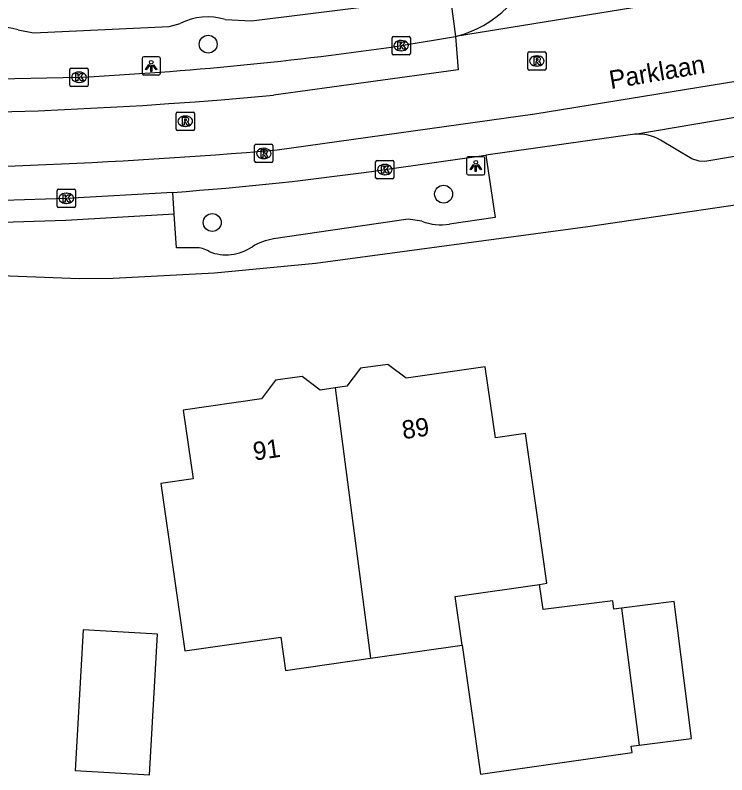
# Model space of a CAD drawing. Extents: x 161772 to 163123, y 383092 to 383917.
# Drawn here: x 162204.23 to 162243.1, y 383584.04 to 383625.53 of the extents above; entities that cross this region are included whole.
import ezdxf

# ---------------------------------------------------------------- set-up
doc = ezdxf.new("R2010")
doc.units = 0
for name, color, linetype in [('IMGEO_Boom', 7, 'Continuous'), ('IMGEO_Kolk', 7, 'Continuous'), ('IMGEO_Lichtpunt', 7, 'Continuous'), ('IMGEO_Openbare_ruimte_label', 7, 'Continuous'), ('IMGEO_Pand', 7, 'Continuous'), ('IMGEO_Pand_nummerreeks', 7, 'Continuous'), ('IMGEO_Rijbaan_lokaal_gesloten', 7, 'Continuous'), ('IMGEO_Rioolput', 7, 'Continuous'), ('IMGEO_Voetpad_open', 7, 'Continuous')]:
    doc.layers.add(name, color=color, linetype=linetype)

msp = doc.modelspace()

# ---------------------------------------------------------------- linework, layer by layer
at = {"layer": 'IMGEO_Boom'}
for centre in [(162214.77, 383623.944), (162227.629, 383615.757), (162214.993, 383614.207)]:
    msp.add_circle(centre, 0.489, dxfattribs=at)
at = {"layer": 'IMGEO_Kolk'}
for p, q in [((162224.888, 383624.368), (162225.74, 383624.368)), ((162224.813, 383623.442), (162224.813, 383624.294)), ((162225.301, 383624.148), (162225.326, 383624.148)), ((162225.814, 383624.294), (162225.814, 383623.442)), ((162225.324, 383623.588), (162225.299, 383623.588)), ((162225.74, 383623.368), (162224.888, 383623.368)), ((162207.216, 383621.714), (162207.216, 383622.566)), ((162207.291, 383622.64), (162208.143, 383622.64)), ((162207.704, 383622.42), (162207.729, 383622.42)), ((162208.217, 383622.566), (162208.217, 383621.714)), ((162208.143, 383621.64), (162207.291, 383621.64)), ((162207.727, 383621.86), (162207.702, 383621.86)), ((162223.917, 383616.671), (162223.917, 383617.523)), ((162223.992, 383617.597), (162224.844, 383617.597)), ((162224.405, 383617.377), (162224.43, 383617.377)), ((162224.918, 383617.523), (162224.918, 383616.671)), ((162224.844, 383616.597), (162223.992, 383616.597)), ((162224.428, 383616.817), (162224.403, 383616.817)), ((162206.524, 383615.099), (162206.524, 383615.951)), ((162206.599, 383616.025), (162207.451, 383616.025)), ((162207.012, 383615.805), (162207.037, 383615.805)), ((162207.525, 383615.951), (162207.525, 383615.099)), ((162207.035, 383615.245), (162207.01, 383615.245)), ((162207.451, 383615.025), (162206.599, 383615.025))]:
    msp.add_line(p, q, dxfattribs=at)
for points in [[(162224.888, 383624.368), (162225.74, 383624.368)], [(162224.813, 383623.442), (162224.813, 383624.294)], [(162225.134, 383624.068), (162225.257, 383624.068), (162225.257, 383623.917), (162225.387, 383624.068), (162225.551, 383624.068), (162225.405, 383623.917), (162225.558, 383623.668), (162225.406, 383623.668), (162225.321, 383623.832), (162225.257, 383623.765), (162225.257, 383623.668), (162225.134, 383623.668), (162225.134, 383624.068)], [(162225.814, 383624.294), (162225.814, 383623.442)], [(162225.74, 383623.368), (162224.888, 383623.368)], [(162207.216, 383621.714), (162207.216, 383622.566)], [(162207.291, 383622.64), (162208.143, 383622.64)], [(162207.537, 383622.34), (162207.66, 383622.34), (162207.66, 383622.189), (162207.79, 383622.34), (162207.954, 383622.34), (162207.808, 383622.189), (162207.961, 383621.94), (162207.809, 383621.94), (162207.724, 383622.104), (162207.66, 383622.037), (162207.66, 383621.94), (162207.537, 383621.94), (162207.537, 383622.34)], [(162208.217, 383622.566), (162208.217, 383621.714)], [(162208.143, 383621.64), (162207.291, 383621.64)], [(162223.917, 383616.671), (162223.917, 383617.523)], [(162223.992, 383617.597), (162224.844, 383617.597)], [(162224.918, 383617.523), (162224.918, 383616.671)], [(162224.238, 383617.297), (162224.361, 383617.297), (162224.361, 383617.146), (162224.491, 383617.297), (162224.655, 383617.297), (162224.509, 383617.146), (162224.662, 383616.897), (162224.51, 383616.897), (162224.425, 383617.061), (162224.361, 383616.994), (162224.361, 383616.897), (162224.238, 383616.897), (162224.238, 383617.297)], [(162224.844, 383616.597), (162223.992, 383616.597)], [(162206.524, 383615.099), (162206.524, 383615.951)], [(162206.599, 383616.025), (162207.451, 383616.025)], [(162206.845, 383615.725), (162206.968, 383615.725), (162206.968, 383615.574), (162207.098, 383615.725), (162207.262, 383615.725), (162207.116, 383615.574), (162207.269, 383615.325), (162207.117, 383615.325), (162207.032, 383615.489), (162206.968, 383615.422), (162206.968, 383615.325), (162206.845, 383615.325), (162206.845, 383615.725)], [(162207.525, 383615.951), (162207.525, 383615.099)], [(162207.451, 383615.025), (162206.599, 383615.025)]]:
    msp.add_lwpolyline(points, dxfattribs=at)
for centre, start, end in [((162224.89, 383624.292), 91.552, 178.448), ((162224.89, 383624.292), 91.552, 178.448), ((162225.738, 383624.292), 1.552, 88.448), ((162225.738, 383624.292), 1.552, 88.448), ((162224.89, 383623.444), 181.552, 268.448), ((162224.89, 383623.444), 181.552, 268.448), ((162225.738, 383623.444), 271.552, 358.448), ((162225.738, 383623.444), 271.552, 358.448), ((162207.293, 383622.564), 91.552, 178.448), ((162207.293, 383622.564), 91.552, 178.448), ((162208.141, 383622.564), 1.552, 88.448), ((162208.141, 383622.564), 1.552, 88.448), ((162207.293, 383621.716), 181.552, 268.448), ((162207.293, 383621.716), 181.552, 268.448), ((162208.141, 383621.716), 271.552, 358.448), ((162208.141, 383621.716), 271.552, 358.448), ((162223.994, 383617.521), 91.552, 178.448), ((162223.994, 383617.521), 91.552, 178.448), ((162224.842, 383617.521), 1.552, 88.448), ((162224.842, 383617.521), 1.552, 88.448), ((162223.994, 383616.673), 181.552, 268.448), ((162223.994, 383616.673), 181.552, 268.448), ((162224.842, 383616.673), 271.552, 358.448), ((162224.842, 383616.673), 271.552, 358.448), ((162206.601, 383615.949), 91.552, 178.448), ((162206.601, 383615.949), 91.552, 178.448), ((162207.449, 383615.949), 1.552, 88.448), ((162207.449, 383615.949), 1.552, 88.448), ((162206.601, 383615.101), 181.552, 268.448), ((162206.601, 383615.101), 181.552, 268.448), ((162207.449, 383615.101), 271.552, 358.448), ((162207.449, 383615.101), 271.552, 358.448)]:
    msp.add_arc(centre, 0.0765, start, end, dxfattribs=at)
for centre, major_axis, ratio, start_param, end_param in [((162225.3, 383623.868), (-0.387, 0.002), 0.722429, 4.712389, 7.853982), ((162225.325, 383623.868), (-0.39, 0.002), 0.717154, 1.570796, 4.712389), ((162207.703, 383622.14), (-0.387, 0.002), 0.722429, 4.712389, 7.853982), ((162207.728, 383622.14), (-0.39, 0.002), 0.717154, 1.570796, 4.712389), ((162224.404, 383617.097), (-0.387, 0.002), 0.722429, 4.712389, 7.853982), ((162224.429, 383617.097), (-0.39, 0.002), 0.717154, 1.570796, 4.712389), ((162207.011, 383615.525), (-0.387, 0.002), 0.722429, 4.712389, 7.853982), ((162207.036, 383615.525), (-0.39, 0.002), 0.717154, 1.570796, 4.712389)]:
    msp.add_ellipse(centre, major_axis=major_axis, ratio=ratio, start_param=start_param, end_param=end_param, dxfattribs=at)
at = {"layer": 'IMGEO_Lichtpunt'}
for p, q in [((162211.163, 383623.164), (162211.163, 383622.357)), ((162211.163, 383623.164), (162211.163, 383622.357)), ((162212.065, 383623.259), (162211.257, 383623.259)), ((162212.065, 383623.259), (162211.257, 383623.259)), ((162212.159, 383622.357), (162212.159, 383623.164)), ((162212.159, 383622.357), (162212.159, 383623.164)), ((162211.257, 383622.263), (162212.065, 383622.263)), ((162211.257, 383622.263), (162212.065, 383622.263)), ((162229.786, 383617.798), (162228.978, 383617.798)), ((162229.786, 383617.798), (162228.978, 383617.798)), ((162228.884, 383617.703), (162228.884, 383616.896)), ((162228.884, 383617.703), (162228.884, 383616.896)), ((162229.88, 383616.896), (162229.88, 383617.703)), ((162229.88, 383616.896), (162229.88, 383617.703)), ((162228.978, 383616.802), (162229.786, 383616.802)), ((162228.978, 383616.802), (162229.786, 383616.802))]:
    msp.add_line(p, q, dxfattribs=at)
for points in [[(162211.537, 383622.828), (162211.576, 383622.8), (162211.388, 383622.538), (162211.35, 383622.565), (162211.537, 383622.828)], [(162211.639, 383622.78), (162211.686, 383622.78), (162211.686, 383622.458), (162211.639, 383622.458), (162211.639, 383622.78)], [(162211.749, 383622.8), (162211.787, 383622.827), (162211.974, 383622.565), (162211.935, 383622.537), (162211.749, 383622.8)], [(162229.258, 383617.367), (162229.297, 383617.339), (162229.109, 383617.077), (162229.071, 383617.104), (162229.258, 383617.367)], [(162229.36, 383617.319), (162229.407, 383617.319), (162229.407, 383616.997), (162229.36, 383616.997), (162229.36, 383617.319)], [(162229.47, 383617.339), (162229.508, 383617.366), (162229.695, 383617.104), (162229.656, 383617.076), (162229.47, 383617.339)]]:
    msp.add_lwpolyline(points, dxfattribs=at)
for centre in [(162211.662, 383622.962), (162229.383, 383617.501)]:
    msp.add_circle(centre, 0.0994, dxfattribs=at)
for centre, start, end in [((162211.257, 383623.164), 90, 180), ((162211.257, 383623.164), 90, 180), ((162212.065, 383623.164), 0, 90), ((162212.065, 383623.164), 0, 90), ((162211.257, 383622.357), 180, 270), ((162211.257, 383622.357), 180, 270), ((162212.065, 383622.357), 270, 0), ((162212.065, 383622.357), 270, 360), ((162228.978, 383617.703), 90, 180), ((162228.978, 383617.703), 90, 180), ((162229.786, 383617.703), 0, 90), ((162229.786, 383617.703), 0, 90), ((162228.978, 383616.896), 180, 270), ((162228.978, 383616.896), 180, 270), ((162229.786, 383616.896), 270, 0), ((162229.786, 383616.896), 270, 360)]:
    msp.add_arc(centre, 0.0946, start, end, dxfattribs=at)
at = {"layer": 'IMGEO_Pand'}
for points in [[(162232.867, 383594.444), (162233.274, 383594.502), (162232.812, 383597.731), (162232.103, 383602.68), (162230.457, 383602.444), (162229.901, 383606.326), (162225.59, 383605.709), (162224.587, 383606.46), (162223.083, 383606.245), (162222.349, 383605.265), (162221.709, 383605.174)], [(162221.709, 383605.174), (162220.885, 383605.056), (162219.9, 383605.794), (162218.454, 383605.587), (162217.692, 383604.571), (162213.409, 383603.958), (162213.947, 383600.2), (162212.192, 383599.949), (162212.9, 383595), (162213.5, 383590.808), (162218.74, 383591.558), (162218.999, 383589.745), (162223.628, 383590.408)], [(162221.709, 383605.174), (162223.628, 383590.408)], [(162228.641, 383591.125), (162228.261, 383593.784), (162232.867, 383594.444)], [(162237.35, 383593.144), (162236.931, 383593.091), (162236.874, 383593.545), (162233.065, 383593.062), (162232.867, 383594.444)], [(162238.3, 383585.655), (162241.172, 383586.019), (162240.223, 383593.508), (162237.35, 383593.144)], [(162237.35, 383593.144), (162238.3, 383585.655)], [(162211.569, 383584.041), (162212.005, 383591.72), (162207.938, 383591.951), (162207.502, 383584.272), (162211.569, 383584.041)], [(162223.628, 383590.408), (162228.641, 383591.125)], [(162228.641, 383591.125), (162229.649, 383584.073), (162237.924, 383585.256), (162237.88, 383585.602), (162238.3, 383585.655)]]:
    msp.add_lwpolyline(points, dxfattribs=at)
at = {"layer": 'IMGEO_Rijbaan_lokaal_gesloten'}
for points in [[(162218.542, 383618.178), (162232.617, 383620.137), (162272.581, 383626.655), (162272.867, 383624.864)], [(162242.808, 383626.724), (162228.274, 383624.366)], [(162228.274, 383624.366), (162228.426, 383622.554), (162218.34, 383621.161)], [(162225.314, 383623.868), (162228.274, 383624.366)], [(162198.909, 383621.956), (162207.717, 383622.14)], [(162238.078, 383619.032), (162255.908, 383622.062)], [(162238.078, 383619.032), (162229.94, 383617.879)], [(162224.418, 383617.097), (162229.94, 383617.879)], [(162212.842, 383615.851), (162207.025, 383615.525), (162201.283, 383615.334)]]:
    msp.add_lwpolyline(points, dxfattribs=at)
for centre, radius, start, end in [((162226.828, 383630.262), 6.071, 283.783, 345.7242), ((162198.339, 383808.102), 186.198, 272.88691, 278.32985), ((162196.013, 383862.02), 241.892, 264.44839, 275.296), ((162194.259, 383899.063), 281.932, 263.9704, 274.94108), ((162200.43, 383785.559), 170.161, 274.18292, 278.10401)]:
    msp.add_arc(centre, radius, start, end, dxfattribs=at)
at = {"layer": 'IMGEO_Rioolput'}
for p, q in [((162232.297, 383623.53), (162233.149, 383623.53)), ((162232.222, 383622.604), (162232.222, 383623.456)), ((162232.71, 383623.31), (162232.735, 383623.31)), ((162233.223, 383623.456), (162233.223, 383622.604)), ((162232.733, 383622.75), (162232.708, 383622.75)), ((162233.149, 383622.53), (162232.297, 383622.53)), ((162213.095, 383620.236), (162213.947, 383620.236)), ((162213.02, 383619.31), (162213.02, 383620.162)), ((162213.508, 383620.016), (162213.533, 383620.016)), ((162214.021, 383620.162), (162214.021, 383619.31)), ((162213.531, 383619.456), (162213.506, 383619.456)), ((162213.947, 383619.236), (162213.095, 383619.236)), ((162217.308, 383617.552), (162217.308, 383618.404)), ((162217.383, 383618.478), (162218.235, 383618.478)), ((162217.796, 383618.258), (162217.821, 383618.258)), ((162218.309, 383618.404), (162218.309, 383617.552)), ((162218.235, 383617.478), (162217.383, 383617.478)), ((162217.819, 383617.698), (162217.794, 383617.698))]:
    msp.add_line(p, q, dxfattribs=at)
for points in [[(162232.297, 383623.53), (162233.149, 383623.53)], [(162232.222, 383622.604), (162232.222, 383623.456)], [(162232.811, 383623.228), (162232.559, 383623.23), (162232.559, 383622.83)], [(162232.737, 383623.149), (162232.683, 383623.149), (162232.683, 383623.068)], [(162233.223, 383623.456), (162233.223, 383622.604)], [(162232.559, 383622.83), (162232.683, 383622.83), (162232.683, 383622.992), (162232.694, 383622.992)], [(162232.683, 383623.068), (162232.735, 383623.068)], [(162232.741, 383622.963), (162232.812, 383622.83), (162232.952, 383622.83), (162232.887, 383622.956)], [(162233.149, 383622.53), (162232.297, 383622.53)], [(162213.095, 383620.236), (162213.947, 383620.236)], [(162213.02, 383619.31), (162213.02, 383620.162)], [(162213.609, 383619.934), (162213.357, 383619.936), (162213.357, 383619.536)], [(162213.535, 383619.855), (162213.481, 383619.855), (162213.481, 383619.774)], [(162214.021, 383620.162), (162214.021, 383619.31)], [(162213.357, 383619.536), (162213.481, 383619.536), (162213.481, 383619.698), (162213.492, 383619.698)], [(162213.481, 383619.774), (162213.533, 383619.774)], [(162213.539, 383619.669), (162213.61, 383619.536), (162213.75, 383619.536), (162213.685, 383619.662)], [(162213.947, 383619.236), (162213.095, 383619.236)], [(162217.308, 383617.552), (162217.308, 383618.404)], [(162217.383, 383618.478), (162218.235, 383618.478)], [(162217.897, 383618.176), (162217.645, 383618.178), (162217.645, 383617.778)], [(162218.309, 383618.404), (162218.309, 383617.552)], [(162217.645, 383617.778), (162217.769, 383617.778), (162217.769, 383617.94), (162217.78, 383617.94)], [(162217.823, 383618.097), (162217.769, 383618.097), (162217.769, 383618.016)], [(162217.769, 383618.016), (162217.821, 383618.016)], [(162217.827, 383617.911), (162217.898, 383617.778), (162218.038, 383617.778), (162217.973, 383617.904)], [(162218.235, 383617.478), (162217.383, 383617.478)]]:
    msp.add_lwpolyline(points, dxfattribs=at)
for centre, radius, start, end in [((162232.299, 383623.454), 0.0765, 91.552, 178.448), ((162232.299, 383623.454), 0.0765, 91.552, 178.448), ((162233.147, 383623.454), 0.0765, 1.552, 88.448), ((162233.147, 383623.454), 0.0765, 1.552, 88.448), ((162232.743, 383623.053), 0.0964, 77.0061, 93.1865), ((162232.757, 383623.11), 0.0378, 276.6634, 79.6772), ((162232.81, 383623.118), 0.109, 350.3612, 89.416), ((162232.693, 383622.939), 0.0533, 26.0293, 88.6989), ((162232.719, 383623.257), 0.19, 274.7715, 282.9687), ((162232.808, 383623.118), 0.112, 277.5842, 350.9817), ((162232.792, 383622.903), 0.108, 29.5134, 73.7905), ((162232.299, 383622.606), 0.0765, 181.552, 268.448), ((162232.299, 383622.606), 0.0765, 181.552, 268.448), ((162233.147, 383622.606), 0.0765, 271.552, 358.448), ((162233.147, 383622.606), 0.0765, 271.552, 358.448), ((162213.097, 383620.16), 0.0765, 91.552, 178.448), ((162213.097, 383620.16), 0.0765, 91.552, 178.448), ((162213.945, 383620.16), 0.0765, 1.552, 88.448), ((162213.945, 383620.16), 0.0765, 1.552, 88.448), ((162213.541, 383619.759), 0.0964, 77.0061, 93.1865), ((162213.555, 383619.816), 0.0378, 276.6634, 79.6772), ((162213.608, 383619.824), 0.109, 350.3612, 89.416), ((162213.606, 383619.824), 0.112, 277.5842, 350.9817), ((162213.491, 383619.645), 0.0533, 26.0293, 88.6989), ((162213.517, 383619.963), 0.19, 274.7715, 282.9687), ((162213.59, 383619.609), 0.108, 29.5134, 73.7905), ((162213.097, 383619.312), 0.0765, 181.552, 268.448), ((162213.097, 383619.312), 0.0765, 181.552, 268.448), ((162213.945, 383619.312), 0.0765, 271.552, 358.448), ((162213.945, 383619.312), 0.0765, 271.552, 358.448), ((162217.385, 383618.402), 0.0765, 91.552, 178.448), ((162217.385, 383618.402), 0.0765, 91.552, 178.448), ((162217.896, 383618.066), 0.109, 350.3612, 89.416), ((162218.233, 383618.402), 0.0765, 1.552, 88.448), ((162218.233, 383618.402), 0.0765, 1.552, 88.448), ((162217.779, 383617.887), 0.0533, 26.0293, 88.6989), ((162217.805, 383618.205), 0.19, 274.7715, 282.9687), ((162217.829, 383618.001), 0.0964, 77.0061, 93.1865), ((162217.843, 383618.058), 0.0378, 276.6634, 79.6772), ((162217.894, 383618.066), 0.112, 277.5842, 350.9817), ((162217.878, 383617.851), 0.108, 29.5134, 73.7905), ((162217.385, 383617.554), 0.0765, 181.552, 268.448), ((162217.385, 383617.554), 0.0765, 181.552, 268.448), ((162218.233, 383617.554), 0.0765, 271.552, 358.448), ((162218.233, 383617.554), 0.0765, 271.552, 358.448)]:
    msp.add_arc(centre, radius, start, end, dxfattribs=at)
for centre, major_axis, ratio, start_param, end_param in [((162232.709, 383623.03), (-0.387, 0.002), 0.722429, 4.712389, 7.853982), ((162232.734, 383623.03), (-0.39, 0.002), 0.717154, 1.570796, 4.712389), ((162213.507, 383619.736), (-0.387, 0.002), 0.722429, 4.712389, 7.853982), ((162213.532, 383619.736), (-0.39, 0.002), 0.717154, 1.570796, 4.712389), ((162217.795, 383617.978), (-0.387, 0.002), 0.722429, 4.712389, 7.853982), ((162217.82, 383617.978), (-0.39, 0.002), 0.717154, 1.570796, 4.712389)]:
    msp.add_ellipse(centre, major_axis=major_axis, ratio=ratio, start_param=start_param, end_param=end_param, dxfattribs=at)
at = {"layer": 'IMGEO_Voetpad_open'}
for points in [[(162215.695, 383625.293), (162217.142, 383625.229), (162227.986, 383626.586), (162228.274, 383624.366)], [(162204.391, 383624.727), (162205.236, 383624.559), (162212.644, 383624.918), (162213.25, 383625.076)], [(162253.557, 383619.501), (162241.899, 383617.541), (162241.581, 383617.555), (162241.194, 383617.69), (162239.471, 383618.705)], [(162229.94, 383617.879), (162230.437, 383614.471), (162227.952, 383614.121)], [(162147.874, 383613.435), (162207.733, 383611.15), (162209.591, 383611.164), (162215.124, 383611.45), (162220.638, 383611.986), (162235.499, 383613.996), (162256.802, 383617.115)], [(162212.917, 383614.656), (162212.842, 383615.851)], [(162212.917, 383614.656), (162207, 383614.324), (162201.227, 383614.132), (162200.066, 383614.093)], [(162214.08, 383612.823), (162213.033, 383612.815), (162212.917, 383614.656)], [(162226.44, 383614.273), (162225.691, 383614.396), (162218.343, 383613.318)]]:
    msp.add_lwpolyline(points, dxfattribs=at)
for centre, radius, start, end in [((162214.739, 383622.184), 3.252, 72.9011, 117.2427), ((162203.339, 383621.519), 3.376, 71.839, 113.8457), ((162238.252, 383616.642), 2.397, 59.42, 94.1586), ((162227.484, 383617.064), 2.98, 249.4851, 279.0337), ((162218.938, 383609.955), 3.415, 100.04, 120.8547), ((162214.152, 383611.638), 1.187, 55.8909, 93.4542), ((162215.754, 383614.961), 2.521, 248.1767, 304.6311)]:
    msp.add_arc(centre, radius, start, end, dxfattribs=at)

# ---------------------------------------------------------------- texts
at = {"layer": 'IMGEO_Openbare_ruimte_label'}
msp.add_text('Parklaan', height=1, rotation=9.726, dxfattribs=at).set_placement((162236.764, 383621.492))
at = {"layer": 'IMGEO_Pand_nummerreeks'}
for s, rotation, p in [('89', 8.1704, (162225.426, 383602.37)), ('91', 8.171, (162217.292, 383601.201))]:
    msp.add_text(s, height=1, rotation=rotation, dxfattribs=at).set_placement(p)

doc.saveas('drawing.dxf')
